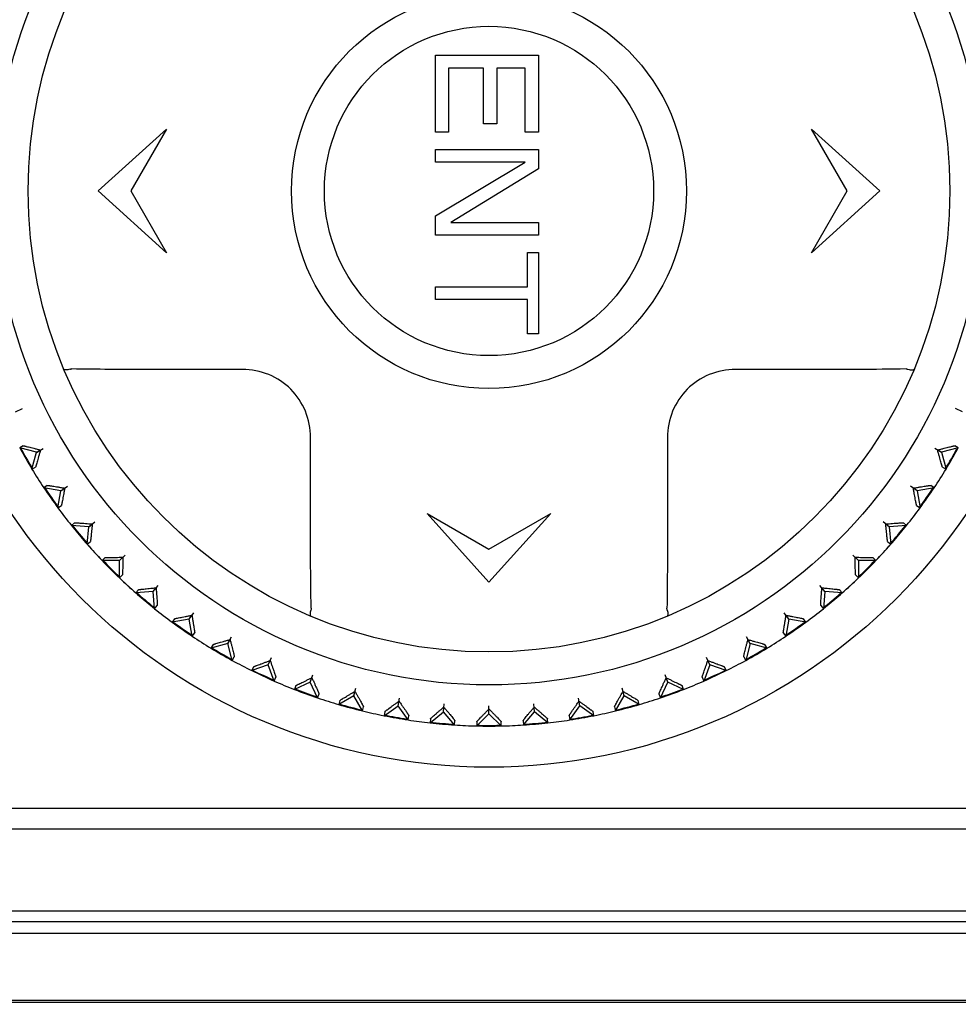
# Model space of a CAD drawing. Header units: millimetres. Extents: x 1117 to 38156, y -1945 to 7303.
# Tile 309 of 656: x 11003 to 11026, y 896 to 919. Entities that reach past the tile are written whole.
import ezdxf

# ---------------------------------------------------------------- set-up
doc = ezdxf.new("R2010")
doc.units = ezdxf.units.MM
doc.styles.get("Standard").update_dxf_attribs({"font": 'arial.ttf'})
doc.dimstyles.new('DIMSTYLE_1', dxfattribs={"dimtxt": 4.2, "dimasz": 3.6, "dimexe": 2.5, "dimexo": 0, "dimgap": 1.05, "dimtad": 1, "dimdsep": 46, "dimtxsty": 'Standard', "dimblk": '_FILLED', "dimblk1": '_FILLED', "dimblk2": '_FILLED', "dimcen": 0.09, "dimazin": 2, "dimtp": 0.01, "dimtm": 0.01, "dimtfac": 1, "dimtofl": 0, "dimtmove": 0, "dimatfit": 3, "dimldrblk": '_FILLED', "dimfxl": 0, "dimtolj": 1, "dimarcsym": 0})

# ---------------------------------------------------------------- blocks, each defined once
blk = doc.blocks.new('_FILLED')
at = {"color": 0, "linetype": 'ByBlock'}
blk.add_solid([(0, 0), (-1, 0.1667), (-1, -0.1667)], dxfattribs=at)
blk = doc.blocks.new('*D60')
at = {"color": 0, "linetype": 'Continuous', "lineweight": -2}
for p, q in [((10789.918, 787.713), (10789.918, 1129.029)), ((11106.918, 787.713), (11106.918, 1129.029)), ((10793.518, 1126.529), (11103.318, 1126.529))]:
    blk.add_line(p, q, dxfattribs=at)
at = {"layer": 'Defpoints', "color": 0, "linetype": 'Continuous'}
for p in [(11106.918, 1126.529), (10789.918, 787.713), (11106.918, 787.713)]:
    blk.add_point(p, dxfattribs=at)
at = {"color": 0, "linetype": 'Continuous', "lineweight": -2, "xscale": 3.6, "yscale": 3.6, "zscale": 3.6, "rotation": 180}
blk.add_blockref('_FILLED', (10789.918, 1126.529), dxfattribs=at)
at = {"color": 0, "linetype": 'Continuous', "lineweight": -2, "xscale": 3.6, "yscale": 3.6, "zscale": 3.6}
blk.add_blockref('_FILLED', (11106.918, 1126.529), dxfattribs=at)
at = {"color": 0, "linetype": 'Continuous', "insert": (10942.024, 1154.245), "char_height": 20, "width": 8.4, "attachment_point": 2, "line_spacing_factor": 0.9}
blk.add_mtext('\\A1;317', dxfattribs=at)

msp = doc.modelspace()

# ---------------------------------------------------------------- linework, layer by layer
at = {"color": 7, "linetype": 'Continuous'}
for p, q in [((11013.118, 916.748), (11013.118, 918.623)), ((11013.118, 918.623), (11015.618, 918.623)), ((11015.618, 918.623), (11015.618, 916.748)), ((11013.437, 918.31), (11013.437, 916.748)), ((11014.288, 918.31), (11013.437, 918.31)), ((11014.288, 916.956), (11014.288, 918.31)), ((11014.607, 918.31), (11014.607, 916.956)), ((11015.299, 918.31), (11014.607, 918.31)), ((11015.299, 916.748), (11015.299, 918.31)), ((11014.607, 916.956), (11014.288, 916.956)), ((11004.918, 915.323), (11006.584, 916.823)), ((11006.584, 916.823), (11005.718, 915.323)), ((11013.437, 916.748), (11013.118, 916.748)), ((11015.618, 916.748), (11015.299, 916.748)), ((11023.118, 915.323), (11022.252, 916.823)), ((11022.252, 916.823), (11023.918, 915.323)), ((11013.118, 916.019), (11013.118, 916.331)), ((11013.118, 916.331), (11015.618, 916.331)), ((11015.618, 916.331), (11015.618, 915.862)), ((11013.118, 914.716), (11015.299, 916.019)), ((11015.299, 916.019), (11013.118, 916.019)), ((11015.618, 915.862), (11013.49, 914.56)), ((11006.584, 913.823), (11004.918, 915.323)), ((11005.718, 915.323), (11006.584, 913.823)), ((11022.252, 913.823), (11023.118, 915.323)), ((11023.918, 915.323), (11022.252, 913.823)), ((11013.118, 914.248), (11013.118, 914.716)), ((11013.49, 914.56), (11015.618, 914.56)), ((11015.618, 914.56), (11015.618, 914.248)), ((11015.618, 914.248), (11013.118, 914.248)), ((11015.352, 912.998), (11015.352, 913.831)), ((11015.352, 913.831), (11015.618, 913.831)), ((11015.618, 913.831), (11015.618, 911.852)), ((11013.118, 912.685), (11013.118, 912.998)), ((11013.118, 912.998), (11015.352, 912.998)), ((11015.352, 912.685), (11013.118, 912.685)), ((11015.352, 911.852), (11015.352, 912.685)), ((11015.618, 911.852), (11015.352, 911.852)), ((11002.908, 909.955), (11003.082, 910.037)), ((11025.928, 909.955), (11025.754, 910.037)), ((11003.102, 909.133), (11003.014, 909.083)), ((11003.421, 908.974), (11003.014, 909.083)), ((11003.42, 908.973), (11003.586, 909.069)), ((11003.421, 908.974), (11003.519, 909.03)), ((11025.417, 908.973), (11025.25, 909.069)), ((11025.415, 908.974), (11025.317, 909.03)), ((11025.823, 909.083), (11025.415, 908.974)), ((11025.823, 909.083), (11025.735, 909.133)), ((11003.312, 908.566), (11003.421, 908.974)), ((11025.415, 908.974), (11025.524, 908.566)), ((11003.312, 908.566), (11003.4, 908.617)), ((11025.436, 908.617), (11025.524, 908.566)), ((11003.684, 908.171), (11003.601, 908.112)), ((11004.016, 908.039), (11003.601, 908.112)), ((11003.943, 907.624), (11004.016, 908.039)), ((11004.015, 908.038), (11004.172, 908.148)), ((11004.016, 908.039), (11004.109, 908.104)), ((11024.821, 908.038), (11024.664, 908.148)), ((11024.82, 908.039), (11024.727, 908.104)), ((11025.235, 908.112), (11024.82, 908.039)), ((11024.82, 908.039), (11024.893, 907.624)), ((11025.235, 908.112), (11025.152, 908.171)), ((11003.943, 907.624), (11004.026, 907.682)), ((11024.81, 907.682), (11024.893, 907.624)), ((11014.418, 905.823), (11012.918, 907.489)), ((11012.918, 907.489), (11014.418, 906.623)), ((11015.918, 907.489), (11014.418, 905.823)), ((11014.418, 906.623), (11015.918, 907.489)), ((11004.348, 907.262), (11004.27, 907.197)), ((11004.691, 907.16), (11004.27, 907.197)), ((11004.654, 906.74), (11004.691, 907.16)), ((11004.689, 907.159), (11004.836, 907.283)), ((11004.691, 907.16), (11004.777, 907.233)), ((11024.147, 907.159), (11024, 907.283)), ((11024.145, 907.16), (11024.059, 907.233)), ((11024.566, 907.197), (11024.145, 907.16)), ((11024.145, 907.16), (11024.182, 906.74)), ((11024.566, 907.197), (11024.488, 907.262)), ((11004.654, 906.74), (11004.732, 906.805)), ((11024.104, 906.805), (11024.182, 906.74)), ((11005.089, 906.415), (11005.017, 906.344)), ((11005.438, 906.342), (11005.574, 906.478)), ((11005.439, 906.344), (11005.519, 906.424)), ((11023.398, 906.342), (11023.263, 906.478)), ((11023.397, 906.344), (11023.317, 906.424)), ((11023.819, 906.344), (11023.747, 906.415)), ((11005.439, 906.344), (11005.017, 906.344)), ((11005.439, 905.922), (11005.439, 906.344)), ((11023.397, 906.344), (11023.397, 905.922)), ((11023.819, 906.344), (11023.397, 906.344)), ((11005.439, 905.922), (11005.511, 905.994)), ((11023.325, 905.994), (11023.397, 905.922)), ((11006.255, 905.594), (11006.378, 905.741)), ((11006.256, 905.595), (11006.329, 905.682)), ((11022.581, 905.594), (11022.458, 905.741)), ((11022.58, 905.595), (11022.508, 905.682)), ((11005.901, 905.636), (11005.835, 905.558)), ((11006.256, 905.595), (11005.835, 905.558)), ((11006.292, 905.175), (11006.256, 905.595)), ((11022.58, 905.595), (11022.544, 905.175)), ((11023.001, 905.558), (11022.58, 905.595)), ((11023.001, 905.558), (11022.935, 905.636)), ((11006.292, 905.175), (11006.358, 905.253)), ((11022.478, 905.253), (11022.544, 905.175)), ((11006.777, 904.931), (11006.719, 904.848)), ((11007.134, 904.919), (11007.244, 905.077)), ((11007.135, 904.921), (11007.2, 905.014)), ((11021.702, 904.919), (11021.592, 905.077)), ((11021.701, 904.921), (11021.637, 905.014)), ((11022.117, 904.848), (11022.059, 904.931)), ((11007.135, 904.921), (11006.719, 904.848)), ((11007.208, 904.505), (11007.135, 904.921)), ((11021.701, 904.921), (11021.628, 904.505)), ((11022.117, 904.848), (11021.701, 904.921)), ((11007.208, 904.505), (11007.266, 904.589)), ((11008.068, 904.324), (11008.164, 904.49)), ((11020.768, 904.324), (11020.672, 904.49)), ((11021.57, 904.589), (11021.628, 904.505)), ((11008.069, 904.326), (11007.661, 904.216)), ((11007.712, 904.304), (11007.661, 904.216)), ((11008.069, 904.326), (11008.126, 904.424)), ((11008.178, 903.918), (11008.069, 904.326)), ((11020.767, 904.326), (11020.658, 903.918)), ((11020.767, 904.326), (11020.711, 904.424)), ((11021.175, 904.216), (11020.767, 904.326)), ((11021.175, 904.216), (11021.124, 904.304)), ((11008.178, 903.918), (11008.229, 904.006)), ((11009.051, 903.813), (11009.132, 903.987)), ((11019.785, 903.813), (11019.704, 903.987)), ((11020.607, 904.006), (11020.658, 903.918)), ((11009.052, 903.814), (11008.655, 903.67)), ((11008.698, 903.762), (11008.655, 903.67)), ((11009.052, 903.814), (11009.099, 903.917)), ((11009.196, 903.418), (11009.052, 903.814)), ((11019.785, 903.814), (11019.64, 903.418)), ((11019.785, 903.814), (11019.737, 903.917)), ((11020.181, 903.67), (11019.785, 903.814)), ((11020.181, 903.67), (11020.138, 903.762)), ((11009.196, 903.418), (11009.239, 903.51)), ((11010.074, 903.389), (11010.14, 903.569)), ((11010.075, 903.39), (11010.114, 903.497)), ((11018.762, 903.389), (11018.696, 903.569)), ((11018.761, 903.39), (11018.722, 903.497)), ((11019.597, 903.51), (11019.64, 903.418)), ((11010.075, 903.39), (11009.693, 903.212)), ((11009.727, 903.307), (11009.693, 903.212)), ((11010.253, 903.008), (11010.075, 903.39)), ((11018.583, 903.008), (11018.761, 903.39)), ((11019.143, 903.212), (11018.761, 903.39)), ((11019.143, 903.212), (11019.109, 903.307)), ((11010.253, 903.008), (11010.288, 903.103)), ((11011.131, 903.057), (11010.766, 902.846)), ((11011.131, 903.055), (11011.181, 903.241)), ((11011.131, 903.057), (11011.161, 903.166)), ((11011.342, 902.692), (11011.131, 903.057)), ((11017.494, 902.692), (11017.705, 903.057)), ((11017.705, 903.055), (11017.655, 903.241)), ((11017.705, 903.057), (11017.675, 903.166)), ((11018.07, 902.846), (11017.705, 903.057)), ((11018.548, 903.103), (11018.583, 903.008)), ((11010.792, 902.944), (11010.766, 902.846)), ((11011.342, 902.692), (11011.369, 902.79)), ((11011.867, 902.575), (11012.213, 902.817)), ((11012.213, 902.816), (11012.246, 903.005)), ((11012.213, 902.817), (11012.233, 902.929)), ((11012.455, 902.472), (11012.213, 902.817)), ((11013.311, 902.671), (11013.328, 902.862)), ((11013.311, 902.673), (11013.321, 902.786)), ((11014.418, 902.623), (11014.418, 902.815)), ((11015.525, 902.671), (11015.508, 902.862)), ((11015.525, 902.673), (11015.515, 902.786)), ((11016.381, 902.472), (11016.623, 902.817)), ((11016.623, 902.816), (11016.59, 903.005)), ((11016.623, 902.817), (11016.603, 902.929)), ((11016.969, 902.575), (11016.623, 902.817)), ((11017.467, 902.79), (11017.494, 902.692)), ((11018.07, 902.846), (11018.044, 902.944)), ((11011.885, 902.675), (11011.867, 902.575)), ((11012.455, 902.472), (11012.473, 902.572)), ((11012.988, 902.402), (11013.311, 902.673)), ((11013.582, 902.35), (11013.311, 902.673)), ((11014.12, 902.326), (11014.418, 902.624)), ((11014.418, 902.624), (11014.418, 902.738)), ((11014.716, 902.326), (11014.418, 902.624)), ((11015.254, 902.35), (11015.525, 902.673)), ((11015.848, 902.402), (11015.525, 902.673)), ((11016.363, 902.572), (11016.381, 902.472)), ((11016.969, 902.575), (11016.951, 902.675)), ((11012.997, 902.503), (11012.988, 902.402)), ((11013.582, 902.35), (11013.591, 902.451)), ((11014.12, 902.428), (11014.12, 902.326)), ((11014.716, 902.326), (11014.716, 902.428)), ((11015.245, 902.451), (11015.254, 902.35)), ((11015.848, 902.402), (11015.839, 902.503)), ((11041.868, 900.323), (10986.968, 900.323)), ((10986.968, 899.823), (11041.868, 899.823)), ((11031.918, 897.823), (10996.918, 897.823)), ((10997.99, 897.576), (11030.846, 897.576)), ((10984.918, 897.288), (11043.918, 897.288)), ((11048.818, 895.605), (10980.018, 895.605)), ((11043.918, 895.659), (10984.918, 895.659))]:
    msp.add_line(p, q, dxfattribs=at)
for radius in [14, 12, 11.2, 4.8, 4]:
    msp.add_circle((11014.418, 915.323), radius, dxfattribs=at)
for radius, start, end in [(13, 208.6896, 211.3064), (12.983, 208.6946, 211.1528), (12.983, 328.6986, 331.1582), (13, 328.6936, 331.3104), (13, 211.3147, 213.6853), (13, 326.3147, 328.6853), (13, 213.6794, 216.3213), (12.983, 213.6776, 216.323), (12.983, 323.6769, 326.3224), (13, 323.6787, 326.3206), (13, 216.3147, 218.6853), (13, 321.3147, 323.6853), (13, 218.694, 231.306), (12.983, 218.6989, 221.1586), (13, 308.694, 321.306), (12.983, 318.6944, 321.1523), (13, 221.3147, 223.6853), (13, 316.3147, 318.6853), (12.983, 223.6805, 226.3195), (12.983, 313.6805, 316.3195), (13, 226.3147, 228.6853), (13, 311.3147, 313.6853), (12.983, 228.6944, 231.1523), (12.983, 308.6989, 311.1586), (13, 231.3147, 233.6853), (13, 306.3147, 308.6853), (13, 233.6787, 236.3206), (12.983, 233.677, 236.3224), (12.983, 303.6776, 306.323), (13, 303.6794, 306.3213), (13, 236.3147, 238.6853), (13, 301.3147, 303.6853), (13, 238.6936, 241.3104), (12.983, 238.6986, 241.1582), (12.983, 298.6946, 301.1528), (13, 298.6896, 301.3063), (13, 241.3147, 243.6853), (13, 296.3147, 298.6853), (13, 243.6824, 246.3187), (12.983, 243.6807, 246.3204), (12.983, 293.6796, 296.3193), (13, 293.6813, 296.3176), (13, 246.3147, 248.6853), (13, 291.3147, 293.6853), (13, 248.6901, 251.3066), (12.983, 248.6951, 251.1531), (12.983, 288.6983, 291.1577), (13, 288.6934, 291.3099), (13, 251.3147, 253.6853), (13, 253.6787, 256.3193), (12.983, 253.677, 256.3211), (12.983, 283.6789, 286.323), (13, 283.6807, 286.3213), (13, 286.3147, 288.6853), (13, 256.3147, 258.6853), (13, 258.6924, 261.3093), (12.983, 258.6973, 261.1566), (12.983, 278.6957, 281.1544), (13, 278.6907, 281.3076), (13, 281.3147, 283.6853), (13, 261.3147, 263.6853), (13, 263.682, 266.3202), (12.983, 263.6802, 266.322), (13, 266.3147, 268.6853), (13, 268.6918, 271.3082), (12.983, 268.6968, 271.1554), (13, 271.3147, 273.6853), (12.983, 273.678, 276.3198), (13, 273.6798, 276.318), (13, 276.3147, 278.6853)]:
    msp.add_arc((11014.418, 915.323), radius, start, end, dxfattribs=at)
for points, knots in [([(11004.238, 910.993), (11004.219, 910.988), (11004.186, 910.98), (11004.146, 910.975), (11004.119, 910.977), (11004.102, 910.981), (11004.091, 910.988), (11004.088, 910.995)], [0, 0, 0, 0, 0.363654, 0.657407, 0.772232, 0.865602, 1, 1, 1, 1]), ([(11004.238, 910.993), (11004.241, 910.995), (11004.256, 910.998), (11004.271, 910.999), (11004.282, 910.999)], [0, 0, 0, 0, 0.245459, 1, 1, 1, 1]), ([(11008.429, 910.985), (11008.081, 910.984), (11007.357, 910.983), (11006.28, 910.985), (11005.246, 910.987), (11004.587, 910.994), (11004.282, 910.999)], [0, 0, 0, 0, 0.251889, 0.523537, 0.779289, 1, 1, 1, 1]), ([(11010.081, 909.334), (11010.082, 909.55), (11009.998, 909.986), (11009.632, 910.536), (11009.081, 910.902), (11008.645, 910.987), (11008.429, 910.985)], [0, 0, 0, 0, 0.251374, 0.499999, 0.748624, 1, 1, 1, 1]), ([(11020.407, 910.985), (11020.191, 910.987), (11019.755, 910.902), (11019.204, 910.536), (11018.838, 909.986), (11018.754, 909.55), (11018.755, 909.334)], [0, 0, 0, 0, 0.251375, 0.5, 0.748626, 1, 1, 1, 1]), ([(11024.554, 910.999), (11024.168, 910.992), (11023.411, 910.986), (11022.028, 910.984), (11021.032, 910.983), (11020.407, 910.985)], [0, 0, 0, 0, 0.278996, 0.548235, 1, 1, 1, 1]), ([(11024.554, 910.999), (11024.558, 910.999), (11024.573, 910.999), (11024.588, 910.997), (11024.599, 910.994)], [0, 0, 0, 0, 0.25433, 1, 1, 1, 1]), ([(11024.599, 910.994), (11024.617, 910.988), (11024.65, 910.98), (11024.691, 910.975), (11024.717, 910.977), (11024.734, 910.981), (11024.745, 910.988), (11024.748, 910.995)], [0, 0, 0, 0, 0.363666, 0.65742, 0.772244, 0.865611, 1, 1, 1, 1]), ([(11010.095, 905.187), (11010.088, 905.572), (11010.082, 906.33), (11010.079, 907.713), (11010.078, 908.709), (11010.081, 909.334)], [0, 0, 0, 0, 0.279137, 0.548315, 1, 1, 1, 1]), ([(11018.755, 909.334), (11018.757, 908.983), (11018.758, 908.257), (11018.756, 907.178), (11018.753, 906.146), (11018.747, 905.49), (11018.742, 905.187)], [0, 0, 0, 0, 0.253606, 0.525581, 0.780277, 1, 1, 1, 1]), ([(11003.102, 909.133), (11003.102, 909.134), (11003.106, 909.133), (11003.112, 909.132), (11003.123, 909.13), (11003.137, 909.127), (11003.155, 909.122), (11003.185, 909.115), (11003.23, 909.104), (11003.291, 909.089), (11003.361, 909.071), (11003.438, 909.051), (11003.491, 909.037), (11003.519, 909.03)], [0, 0, 0, 0, 0.00648, 0.022341, 0.047413, 0.081454, 0.124051, 0.174643, 0.297541, 0.445686, 0.614743, 0.800679, 1, 1, 1, 1]), ([(11003.519, 909.03), (11003.511, 909.003), (11003.497, 908.949), (11003.475, 908.873), (11003.456, 908.803), (11003.439, 908.743), (11003.426, 908.698), (11003.417, 908.669), (11003.412, 908.651), (11003.407, 908.637), (11003.404, 908.627), (11003.401, 908.621), (11003.401, 908.617), (11003.4, 908.617)], [0, 0, 0, 0, 0.199427, 0.385378, 0.554374, 0.70251, 0.825452, 0.876006, 0.918558, 0.952614, 0.977701, 0.993538, 1, 1, 1, 1]), ([(11025.317, 909.03), (11025.345, 909.037), (11025.398, 909.051), (11025.475, 909.071), (11025.545, 909.089), (11025.606, 909.104), (11025.651, 909.115), (11025.681, 909.122), (11025.699, 909.127), (11025.713, 909.13), (11025.724, 909.132), (11025.73, 909.133), (11025.734, 909.134), (11025.735, 909.133)], [0, 0, 0, 0, 0.199427, 0.385377, 0.554372, 0.702509, 0.82545, 0.876004, 0.918557, 0.952613, 0.9777, 0.993537, 1, 1, 1, 1]), ([(11025.436, 908.617), (11025.435, 908.617), (11025.435, 908.621), (11025.432, 908.627), (11025.429, 908.637), (11025.424, 908.651), (11025.419, 908.669), (11025.41, 908.698), (11025.398, 908.743), (11025.38, 908.803), (11025.361, 908.873), (11025.339, 908.949), (11025.325, 909.003), (11025.317, 909.03)], [0, 0, 0, 0, 0.006479, 0.02234, 0.047412, 0.081453, 0.124049, 0.17464, 0.297537, 0.445683, 0.614742, 0.800679, 1, 1, 1, 1]), ([(11003.684, 908.171), (11003.685, 908.171), (11003.688, 908.171), (11003.695, 908.17), (11003.706, 908.169), (11003.72, 908.167), (11003.738, 908.164), (11003.769, 908.16), (11003.814, 908.153), (11003.877, 908.143), (11003.948, 908.131), (11004.026, 908.118), (11004.081, 908.109), (11004.109, 908.104)], [0, 0, 0, 0, 0.006467, 0.022314, 0.047417, 0.081484, 0.124046, 0.174615, 0.297555, 0.445709, 0.614672, 0.800566, 1, 1, 1, 1]), ([(11004.109, 908.104), (11004.104, 908.076), (11004.094, 908.022), (11004.079, 907.944), (11004.066, 907.873), (11004.054, 907.811), (11004.045, 907.765), (11004.039, 907.735), (11004.035, 907.717), (11004.032, 907.703), (11004.03, 907.692), (11004.027, 907.686), (11004.027, 907.683), (11004.026, 907.682)], [0, 0, 0, 0, 0.199481, 0.385367, 0.554329, 0.702459, 0.82537, 0.875938, 0.918501, 0.952563, 0.977679, 0.993532, 1, 1, 1, 1]), ([(11024.727, 908.104), (11024.755, 908.109), (11024.81, 908.118), (11024.888, 908.131), (11024.959, 908.143), (11025.022, 908.153), (11025.067, 908.16), (11025.098, 908.164), (11025.116, 908.167), (11025.13, 908.169), (11025.141, 908.17), (11025.148, 908.171), (11025.151, 908.171), (11025.152, 908.171)], [0, 0, 0, 0, 0.199481, 0.385367, 0.554329, 0.702459, 0.82537, 0.875938, 0.918501, 0.952563, 0.977679, 0.993532, 1, 1, 1, 1]), ([(11024.81, 907.682), (11024.809, 907.683), (11024.809, 907.686), (11024.806, 907.692), (11024.804, 907.703), (11024.801, 907.717), (11024.797, 907.735), (11024.791, 907.765), (11024.782, 907.811), (11024.77, 907.873), (11024.757, 907.944), (11024.742, 908.022), (11024.732, 908.076), (11024.727, 908.104)], [0, 0, 0, 0, 0.006467, 0.022314, 0.047417, 0.081484, 0.124046, 0.174615, 0.297555, 0.445709, 0.614672, 0.800566, 1, 1, 1, 1]), ([(11004.348, 907.262), (11004.349, 907.263), (11004.353, 907.263), (11004.359, 907.263), (11004.37, 907.262), (11004.384, 907.262), (11004.403, 907.261), (11004.434, 907.259), (11004.48, 907.256), (11004.543, 907.251), (11004.614, 907.246), (11004.694, 907.24), (11004.749, 907.235), (11004.777, 907.233)], [0, 0, 0, 0, 0.006467, 0.022314, 0.047417, 0.081484, 0.124046, 0.174615, 0.297555, 0.445709, 0.614672, 0.800566, 1, 1, 1, 1]), ([(11004.777, 907.233), (11004.775, 907.205), (11004.769, 907.15), (11004.762, 907.071), (11004.754, 906.999), (11004.748, 906.936), (11004.743, 906.89), (11004.74, 906.859), (11004.737, 906.841), (11004.735, 906.827), (11004.734, 906.816), (11004.733, 906.81), (11004.732, 906.806), (11004.732, 906.805)], [0, 0, 0, 0, 0.199481, 0.385367, 0.554329, 0.702459, 0.82537, 0.875938, 0.918501, 0.952563, 0.977679, 0.993532, 1, 1, 1, 1]), ([(11024.059, 907.233), (11024.087, 907.235), (11024.142, 907.24), (11024.222, 907.246), (11024.294, 907.251), (11024.356, 907.256), (11024.402, 907.259), (11024.433, 907.261), (11024.452, 907.262), (11024.466, 907.262), (11024.477, 907.263), (11024.484, 907.263), (11024.487, 907.263), (11024.488, 907.262)], [0, 0, 0, 0, 0.199481, 0.385367, 0.554329, 0.702459, 0.82537, 0.875938, 0.918501, 0.952563, 0.977679, 0.993532, 1, 1, 1, 1]), ([(11024.104, 906.805), (11024.104, 906.806), (11024.104, 906.81), (11024.102, 906.816), (11024.101, 906.827), (11024.099, 906.841), (11024.097, 906.859), (11024.093, 906.89), (11024.088, 906.936), (11024.082, 906.999), (11024.074, 907.071), (11024.067, 907.15), (11024.061, 907.205), (11024.059, 907.233)], [0, 0, 0, 0, 0.006467, 0.022314, 0.047417, 0.081484, 0.124046, 0.174615, 0.297555, 0.445709, 0.614672, 0.800566, 1, 1, 1, 1]), ([(11005.089, 906.415), (11005.09, 906.416), (11005.093, 906.416), (11005.1, 906.417), (11005.111, 906.417), (11005.125, 906.418), (11005.143, 906.419), (11005.174, 906.419), (11005.22, 906.42), (11005.284, 906.421), (11005.356, 906.422), (11005.435, 906.423), (11005.49, 906.423), (11005.519, 906.424)], [0, 0, 0, 0, 0.006467, 0.022314, 0.047417, 0.081484, 0.124046, 0.174615, 0.297555, 0.445709, 0.614672, 0.800566, 1, 1, 1, 1]), ([(11005.519, 906.424), (11005.519, 906.395), (11005.518, 906.34), (11005.518, 906.26), (11005.517, 906.188), (11005.516, 906.125), (11005.515, 906.079), (11005.514, 906.048), (11005.513, 906.03), (11005.513, 906.015), (11005.512, 906.004), (11005.511, 905.998), (11005.511, 905.994), (11005.511, 905.994)], [0, 0, 0, 0, 0.199481, 0.385367, 0.554329, 0.702459, 0.82537, 0.875938, 0.918501, 0.952563, 0.977679, 0.993532, 1, 1, 1, 1]), ([(11023.317, 906.424), (11023.346, 906.423), (11023.401, 906.423), (11023.48, 906.422), (11023.552, 906.421), (11023.616, 906.42), (11023.662, 906.419), (11023.693, 906.419), (11023.711, 906.418), (11023.725, 906.417), (11023.736, 906.417), (11023.743, 906.416), (11023.746, 906.416), (11023.747, 906.415)], [0, 0, 0, 0, 0.199481, 0.385367, 0.554329, 0.702459, 0.82537, 0.875938, 0.918501, 0.952563, 0.977679, 0.993532, 1, 1, 1, 1]), ([(11023.325, 905.994), (11023.325, 905.994), (11023.325, 905.998), (11023.324, 906.004), (11023.323, 906.015), (11023.323, 906.03), (11023.322, 906.048), (11023.321, 906.079), (11023.32, 906.125), (11023.319, 906.188), (11023.318, 906.26), (11023.318, 906.34), (11023.317, 906.395), (11023.317, 906.424)], [0, 0, 0, 0, 0.006467, 0.022314, 0.047417, 0.081484, 0.124046, 0.174615, 0.297555, 0.445709, 0.614672, 0.800566, 1, 1, 1, 1]), ([(11005.901, 905.636), (11005.901, 905.637), (11005.905, 905.637), (11005.911, 905.639), (11005.922, 905.64), (11005.937, 905.642), (11005.955, 905.644), (11005.985, 905.648), (11006.031, 905.653), (11006.094, 905.659), (11006.166, 905.666), (11006.245, 905.674), (11006.3, 905.679), (11006.329, 905.682)], [0, 0, 0, 0, 0.006467, 0.022314, 0.047417, 0.081484, 0.124046, 0.174615, 0.297555, 0.445709, 0.614672, 0.800566, 1, 1, 1, 1]), ([(11006.329, 905.682), (11006.331, 905.653), (11006.335, 905.598), (11006.341, 905.519), (11006.347, 905.447), (11006.351, 905.384), (11006.354, 905.338), (11006.356, 905.307), (11006.357, 905.289), (11006.358, 905.275), (11006.358, 905.264), (11006.358, 905.257), (11006.358, 905.254), (11006.358, 905.253)], [0, 0, 0, 0, 0.199481, 0.385367, 0.554329, 0.702459, 0.82537, 0.875938, 0.918501, 0.952563, 0.977679, 0.993532, 1, 1, 1, 1]), ([(11022.478, 905.253), (11022.478, 905.254), (11022.478, 905.257), (11022.478, 905.264), (11022.478, 905.275), (11022.479, 905.289), (11022.48, 905.307), (11022.482, 905.338), (11022.485, 905.384), (11022.489, 905.447), (11022.495, 905.519), (11022.501, 905.598), (11022.505, 905.653), (11022.508, 905.682)], [0, 0, 0, 0, 0.006467, 0.022314, 0.047417, 0.081484, 0.124046, 0.174615, 0.297555, 0.445709, 0.614672, 0.800566, 1, 1, 1, 1]), ([(11022.508, 905.682), (11022.536, 905.679), (11022.591, 905.674), (11022.67, 905.666), (11022.742, 905.659), (11022.805, 905.653), (11022.851, 905.648), (11022.881, 905.644), (11022.899, 905.642), (11022.914, 905.64), (11022.925, 905.639), (11022.931, 905.637), (11022.935, 905.637), (11022.935, 905.636)], [0, 0, 0, 0, 0.199481, 0.385367, 0.554329, 0.702459, 0.82537, 0.875938, 0.918501, 0.952563, 0.977679, 0.993532, 1, 1, 1, 1]), ([(11010.095, 905.187), (11010.095, 905.183), (11010.095, 905.168), (11010.092, 905.153), (11010.089, 905.142)], [0, 0, 0, 0, 0.254329, 1, 1, 1, 1]), ([(11018.747, 905.142), (11018.746, 905.146), (11018.742, 905.16), (11018.741, 905.175), (11018.742, 905.187)], [0, 0, 0, 0, 0.245459, 1, 1, 1, 1]), ([(11006.777, 904.931), (11006.778, 904.932), (11006.782, 904.932), (11006.788, 904.934), (11006.798, 904.936), (11006.813, 904.94), (11006.83, 904.943), (11006.861, 904.95), (11006.906, 904.958), (11006.968, 904.97), (11007.039, 904.984), (11007.117, 904.998), (11007.171, 905.008), (11007.2, 905.014)], [0, 0, 0, 0, 0.006467, 0.022314, 0.047417, 0.081484, 0.124046, 0.174615, 0.297555, 0.445709, 0.614672, 0.800566, 1, 1, 1, 1]), ([(11007.2, 905.014), (11007.204, 904.985), (11007.213, 904.931), (11007.226, 904.852), (11007.238, 904.781), (11007.248, 904.719), (11007.255, 904.673), (11007.26, 904.643), (11007.262, 904.625), (11007.264, 904.61), (11007.266, 904.599), (11007.266, 904.593), (11007.267, 904.589), (11007.266, 904.589)], [0, 0, 0, 0, 0.199481, 0.385367, 0.554329, 0.702459, 0.82537, 0.875938, 0.918501, 0.952563, 0.977679, 0.993532, 1, 1, 1, 1]), ([(11010.089, 905.142), (11010.083, 905.124), (11010.075, 905.09), (11010.07, 905.05), (11010.072, 905.024), (11010.076, 905.006), (11010.084, 904.995), (11010.09, 904.993)], [0, 0, 0, 0, 0.363666, 0.657421, 0.772245, 0.865612, 1, 1, 1, 1]), ([(11018.747, 905.142), (11018.753, 905.124), (11018.761, 905.091), (11018.766, 905.05), (11018.764, 905.024), (11018.76, 905.006), (11018.752, 904.995), (11018.746, 904.993)], [0, 0, 0, 0, 0.363655, 0.657408, 0.772233, 0.865603, 1, 1, 1, 1]), ([(11021.57, 904.589), (11021.569, 904.589), (11021.57, 904.593), (11021.57, 904.599), (11021.572, 904.61), (11021.574, 904.625), (11021.576, 904.643), (11021.581, 904.673), (11021.588, 904.719), (11021.598, 904.781), (11021.61, 904.853), (11021.623, 904.931), (11021.632, 904.985), (11021.637, 905.014)], [0, 0, 0, 0, 0.006467, 0.022314, 0.047417, 0.081484, 0.124046, 0.174615, 0.297555, 0.445709, 0.614672, 0.800566, 1, 1, 1, 1]), ([(11021.637, 905.014), (11021.665, 905.008), (11021.719, 904.998), (11021.797, 904.984), (11021.868, 904.97), (11021.93, 904.958), (11021.975, 904.95), (11022.006, 904.943), (11022.023, 904.94), (11022.038, 904.936), (11022.048, 904.934), (11022.054, 904.932), (11022.058, 904.932), (11022.059, 904.931)], [0, 0, 0, 0, 0.199481, 0.385367, 0.554329, 0.702459, 0.82537, 0.875938, 0.918501, 0.952563, 0.977679, 0.993532, 1, 1, 1, 1]), ([(11007.712, 904.304), (11007.713, 904.305), (11007.716, 904.306), (11007.722, 904.309), (11007.733, 904.312), (11007.746, 904.316), (11007.764, 904.322), (11007.794, 904.33), (11007.838, 904.343), (11007.899, 904.36), (11007.968, 904.38), (11008.045, 904.401), (11008.098, 904.416), (11008.126, 904.424)], [0, 0, 0, 0, 0.00648, 0.022341, 0.047414, 0.081455, 0.124052, 0.174644, 0.297542, 0.445687, 0.614744, 0.800679, 1, 1, 1, 1]), ([(11008.126, 904.424), (11008.133, 904.396), (11008.147, 904.343), (11008.166, 904.266), (11008.184, 904.196), (11008.2, 904.134), (11008.211, 904.09), (11008.218, 904.06), (11008.222, 904.042), (11008.225, 904.028), (11008.228, 904.017), (11008.228, 904.01), (11008.229, 904.007), (11008.229, 904.006)], [0, 0, 0, 0, 0.199427, 0.385378, 0.554375, 0.702511, 0.825453, 0.876007, 0.918559, 0.952614, 0.977701, 0.993538, 1, 1, 1, 1]), ([(11020.607, 904.006), (11020.607, 904.007), (11020.608, 904.01), (11020.608, 904.017), (11020.611, 904.028), (11020.614, 904.042), (11020.618, 904.06), (11020.625, 904.09), (11020.637, 904.134), (11020.652, 904.196), (11020.67, 904.266), (11020.689, 904.343), (11020.703, 904.396), (11020.711, 904.424)], [0, 0, 0, 0, 0.006479, 0.022339, 0.04741, 0.081452, 0.124048, 0.174639, 0.297535, 0.445682, 0.614742, 0.800679, 1, 1, 1, 1]), ([(11020.711, 904.424), (11020.738, 904.416), (11020.791, 904.401), (11020.868, 904.38), (11020.937, 904.36), (11020.998, 904.343), (11021.042, 904.33), (11021.072, 904.322), (11021.09, 904.316), (11021.103, 904.312), (11021.114, 904.309), (11021.12, 904.306), (11021.123, 904.305), (11021.124, 904.304)], [0, 0, 0, 0, 0.199427, 0.385376, 0.554371, 0.702508, 0.825449, 0.876003, 0.918556, 0.952613, 0.9777, 0.993537, 1, 1, 1, 1]), ([(11008.698, 903.762), (11008.698, 903.763), (11008.702, 903.764), (11008.708, 903.767), (11008.718, 903.771), (11008.731, 903.777), (11008.748, 903.783), (11008.777, 903.795), (11008.82, 903.811), (11008.879, 903.834), (11008.946, 903.859), (11009.021, 903.887), (11009.073, 903.907), (11009.099, 903.917)], [0, 0, 0, 0, 0.006467, 0.022314, 0.047417, 0.081484, 0.124046, 0.174615, 0.297555, 0.445709, 0.614672, 0.800566, 1, 1, 1, 1]), ([(11009.099, 903.917), (11009.109, 903.89), (11009.127, 903.838), (11009.154, 903.763), (11009.178, 903.695), (11009.198, 903.635), (11009.213, 903.591), (11009.223, 903.562), (11009.229, 903.545), (11009.233, 903.531), (11009.237, 903.52), (11009.238, 903.514), (11009.239, 903.511), (11009.239, 903.51)], [0, 0, 0, 0, 0.199481, 0.385367, 0.554329, 0.702459, 0.82537, 0.875938, 0.918501, 0.952563, 0.977679, 0.993532, 1, 1, 1, 1]), ([(11019.597, 903.51), (11019.597, 903.511), (11019.598, 903.514), (11019.6, 903.52), (11019.603, 903.531), (11019.607, 903.545), (11019.613, 903.562), (11019.623, 903.591), (11019.638, 903.635), (11019.658, 903.695), (11019.682, 903.763), (11019.709, 903.838), (11019.727, 903.89), (11019.737, 903.917)], [0, 0, 0, 0, 0.006467, 0.022314, 0.047417, 0.081484, 0.124046, 0.174615, 0.297555, 0.445709, 0.614672, 0.800566, 1, 1, 1, 1]), ([(11019.737, 903.917), (11019.763, 903.907), (11019.815, 903.887), (11019.89, 903.859), (11019.957, 903.834), (11020.016, 903.811), (11020.059, 903.795), (11020.088, 903.783), (11020.105, 903.777), (11020.118, 903.771), (11020.128, 903.767), (11020.134, 903.764), (11020.138, 903.763), (11020.138, 903.762)], [0, 0, 0, 0, 0.199481, 0.385367, 0.554329, 0.702459, 0.82537, 0.875938, 0.918501, 0.952563, 0.977679, 0.993532, 1, 1, 1, 1]), ([(11009.727, 903.307), (11009.728, 903.308), (11009.731, 903.31), (11009.736, 903.313), (11009.746, 903.318), (11009.759, 903.325), (11009.775, 903.333), (11009.803, 903.347), (11009.845, 903.367), (11009.901, 903.395), (11009.966, 903.426), (11010.038, 903.461), (11010.088, 903.484), (11010.114, 903.497)], [0, 0, 0, 0, 0.006467, 0.022314, 0.047417, 0.081484, 0.124046, 0.174615, 0.297555, 0.445709, 0.614672, 0.800566, 1, 1, 1, 1]), ([(11010.114, 903.497), (11010.126, 903.471), (11010.149, 903.42), (11010.181, 903.348), (11010.211, 903.282), (11010.237, 903.225), (11010.256, 903.182), (11010.268, 903.154), (11010.275, 903.137), (11010.281, 903.124), (11010.285, 903.114), (11010.287, 903.107), (11010.288, 903.104), (11010.288, 903.103)], [0, 0, 0, 0, 0.199481, 0.385367, 0.554329, 0.702459, 0.82537, 0.875938, 0.918501, 0.952563, 0.977679, 0.993532, 1, 1, 1, 1]), ([(11018.548, 903.103), (11018.548, 903.104), (11018.549, 903.107), (11018.551, 903.114), (11018.556, 903.124), (11018.561, 903.137), (11018.568, 903.154), (11018.581, 903.182), (11018.599, 903.225), (11018.625, 903.282), (11018.655, 903.348), (11018.688, 903.42), (11018.71, 903.471), (11018.722, 903.497)], [0, 0, 0, 0, 0.006467, 0.022314, 0.047417, 0.081484, 0.124046, 0.174615, 0.297555, 0.445709, 0.614672, 0.800566, 1, 1, 1, 1]), ([(11018.722, 903.497), (11018.748, 903.484), (11018.798, 903.461), (11018.87, 903.426), (11018.935, 903.395), (11018.992, 903.367), (11019.033, 903.347), (11019.061, 903.333), (11019.077, 903.325), (11019.09, 903.318), (11019.1, 903.313), (11019.105, 903.31), (11019.108, 903.308), (11019.109, 903.307)], [0, 0, 0, 0, 0.199481, 0.385367, 0.554329, 0.702459, 0.82537, 0.875938, 0.918501, 0.952563, 0.977679, 0.993532, 1, 1, 1, 1]), ([(11010.792, 902.944), (11010.793, 902.945), (11010.796, 902.947), (11010.801, 902.951), (11010.81, 902.957), (11010.822, 902.965), (11010.838, 902.974), (11010.864, 902.99), (11010.904, 903.014), (11010.958, 903.047), (11011.02, 903.084), (11011.088, 903.124), (11011.136, 903.152), (11011.161, 903.166)], [0, 0, 0, 0, 0.006467, 0.022314, 0.047417, 0.081484, 0.124046, 0.174615, 0.297555, 0.445709, 0.614672, 0.800566, 1, 1, 1, 1]), ([(11011.161, 903.166), (11011.175, 903.142), (11011.202, 903.093), (11011.241, 903.024), (11011.276, 902.961), (11011.307, 902.906), (11011.329, 902.866), (11011.344, 902.839), (11011.353, 902.822), (11011.359, 902.81), (11011.365, 902.8), (11011.367, 902.794), (11011.369, 902.791), (11011.369, 902.79)], [0, 0, 0, 0, 0.199481, 0.385367, 0.554329, 0.702459, 0.82537, 0.875938, 0.918501, 0.952563, 0.977679, 0.993532, 1, 1, 1, 1]), ([(11017.467, 902.79), (11017.467, 902.791), (11017.469, 902.794), (11017.471, 902.8), (11017.477, 902.81), (11017.483, 902.822), (11017.492, 902.839), (11017.507, 902.866), (11017.529, 902.906), (11017.56, 902.961), (11017.595, 903.024), (11017.634, 903.094), (11017.661, 903.142), (11017.675, 903.166)], [0, 0, 0, 0, 0.006467, 0.022314, 0.047417, 0.081484, 0.124046, 0.174615, 0.297555, 0.445709, 0.614672, 0.800566, 1, 1, 1, 1]), ([(11017.675, 903.166), (11017.7, 903.152), (11017.748, 903.124), (11017.816, 903.084), (11017.878, 903.047), (11017.932, 903.014), (11017.972, 902.99), (11017.998, 902.974), (11018.014, 902.965), (11018.026, 902.957), (11018.035, 902.951), (11018.04, 902.947), (11018.043, 902.945), (11018.044, 902.944)], [0, 0, 0, 0, 0.199481, 0.385367, 0.554329, 0.702459, 0.82537, 0.875938, 0.918501, 0.952563, 0.977679, 0.993532, 1, 1, 1, 1]), ([(11011.885, 902.675), (11011.885, 902.676), (11011.888, 902.678), (11011.893, 902.683), (11011.902, 902.689), (11011.913, 902.698), (11011.928, 902.709), (11011.953, 902.728), (11011.99, 902.755), (11012.041, 902.792), (11012.1, 902.834), (11012.164, 902.88), (11012.209, 902.912), (11012.233, 902.929)], [0, 0, 0, 0, 0.006467, 0.022314, 0.047417, 0.081484, 0.124046, 0.174615, 0.297555, 0.445709, 0.614672, 0.800566, 1, 1, 1, 1]), ([(11012.233, 902.929), (11012.249, 902.905), (11012.28, 902.86), (11012.325, 902.794), (11012.366, 902.735), (11012.401, 902.682), (11012.427, 902.644), (11012.444, 902.618), (11012.454, 902.603), (11012.462, 902.591), (11012.468, 902.581), (11012.471, 902.576), (11012.473, 902.573), (11012.473, 902.572)], [0, 0, 0, 0, 0.199481, 0.385367, 0.554329, 0.702459, 0.82537, 0.875938, 0.918501, 0.952563, 0.977679, 0.993532, 1, 1, 1, 1]), ([(11012.997, 902.503), (11012.997, 902.504), (11013, 902.506), (11013.004, 902.511), (11013.012, 902.518), (11013.023, 902.528), (11013.037, 902.54), (11013.06, 902.561), (11013.095, 902.591), (11013.142, 902.632), (11013.197, 902.679), (11013.257, 902.731), (11013.299, 902.767), (11013.321, 902.786)], [0, 0, 0, 0, 0.006467, 0.022314, 0.047417, 0.081484, 0.124046, 0.174615, 0.297555, 0.445709, 0.614672, 0.800566, 1, 1, 1, 1]), ([(11013.321, 902.786), (11013.339, 902.763), (11013.375, 902.721), (11013.425, 902.659), (11013.471, 902.604), (11013.511, 902.555), (11013.539, 902.519), (11013.559, 902.494), (11013.57, 902.48), (11013.579, 902.469), (11013.586, 902.46), (11013.589, 902.454), (11013.591, 902.452), (11013.591, 902.451)], [0, 0, 0, 0, 0.199481, 0.385367, 0.554329, 0.702459, 0.82537, 0.875938, 0.918501, 0.952563, 0.977679, 0.993532, 1, 1, 1, 1]), ([(11015.245, 902.451), (11015.245, 902.452), (11015.247, 902.454), (11015.25, 902.46), (11015.257, 902.469), (11015.266, 902.48), (11015.277, 902.494), (11015.297, 902.519), (11015.326, 902.555), (11015.365, 902.604), (11015.411, 902.659), (11015.461, 902.721), (11015.497, 902.763), (11015.515, 902.786)], [0, 0, 0, 0, 0.006467, 0.022314, 0.047417, 0.081484, 0.124046, 0.174615, 0.297555, 0.445709, 0.614672, 0.800566, 1, 1, 1, 1]), ([(11015.515, 902.786), (11015.537, 902.767), (11015.579, 902.731), (11015.639, 902.679), (11015.694, 902.632), (11015.741, 902.591), (11015.776, 902.561), (11015.799, 902.54), (11015.813, 902.528), (11015.824, 902.518), (11015.832, 902.511), (11015.836, 902.506), (11015.839, 902.504), (11015.839, 902.503)], [0, 0, 0, 0, 0.199481, 0.385367, 0.554329, 0.702459, 0.82537, 0.875938, 0.918501, 0.952563, 0.977679, 0.993532, 1, 1, 1, 1]), ([(11016.363, 902.572), (11016.363, 902.573), (11016.366, 902.576), (11016.368, 902.581), (11016.374, 902.591), (11016.382, 902.603), (11016.392, 902.618), (11016.409, 902.644), (11016.435, 902.682), (11016.47, 902.735), (11016.511, 902.794), (11016.556, 902.86), (11016.587, 902.905), (11016.603, 902.929)], [0, 0, 0, 0, 0.006467, 0.022314, 0.047417, 0.081484, 0.124046, 0.174615, 0.297555, 0.445709, 0.614672, 0.800566, 1, 1, 1, 1]), ([(11016.603, 902.929), (11016.627, 902.912), (11016.672, 902.88), (11016.736, 902.834), (11016.795, 902.792), (11016.846, 902.755), (11016.883, 902.728), (11016.908, 902.709), (11016.923, 902.698), (11016.934, 902.689), (11016.943, 902.683), (11016.948, 902.678), (11016.951, 902.676), (11016.951, 902.675)], [0, 0, 0, 0, 0.199481, 0.385367, 0.554329, 0.702459, 0.82537, 0.875938, 0.918501, 0.952563, 0.977679, 0.993532, 1, 1, 1, 1]), ([(11014.12, 902.428), (11014.12, 902.429), (11014.122, 902.431), (11014.126, 902.436), (11014.134, 902.444), (11014.143, 902.455), (11014.156, 902.468), (11014.177, 902.491), (11014.209, 902.524), (11014.253, 902.569), (11014.304, 902.621), (11014.359, 902.678), (11014.398, 902.717), (11014.418, 902.738)], [0, 0, 0, 0, 0.006467, 0.022314, 0.047417, 0.081484, 0.124046, 0.174615, 0.297555, 0.445709, 0.614672, 0.800566, 1, 1, 1, 1]), ([(11014.418, 902.738), (11014.438, 902.717), (11014.477, 902.678), (11014.532, 902.621), (11014.583, 902.569), (11014.627, 902.524), (11014.659, 902.491), (11014.68, 902.468), (11014.693, 902.455), (11014.702, 902.444), (11014.71, 902.436), (11014.714, 902.431), (11014.716, 902.429), (11014.716, 902.428)], [0, 0, 0, 0, 0.199481, 0.385367, 0.554329, 0.702459, 0.82537, 0.875938, 0.918501, 0.952563, 0.977679, 0.993532, 1, 1, 1, 1])]:
    msp.add_open_spline(points, degree=3, knots=knots, dxfattribs=at)

# ---------------------------------------------------------------- dimensions: what is measured, and where the dimension line sits
at = {"linetype": 'Continuous'}
dim = msp.add_linear_dim(base=(11106.918, 1126.529), p1=(10789.918, 787.713), p2=(11106.918, 787.713), dimstyle='DIMSTYLE_1', override={"dimtxt": 20}, dxfattribs=at)
dim.commit()
dim.dimension.update_dxf_attribs({"geometry": '*D60', "text_midpoint": (10942.024, 1126.529), "dimtype": 160})

doc.saveas('drawing.dxf')
